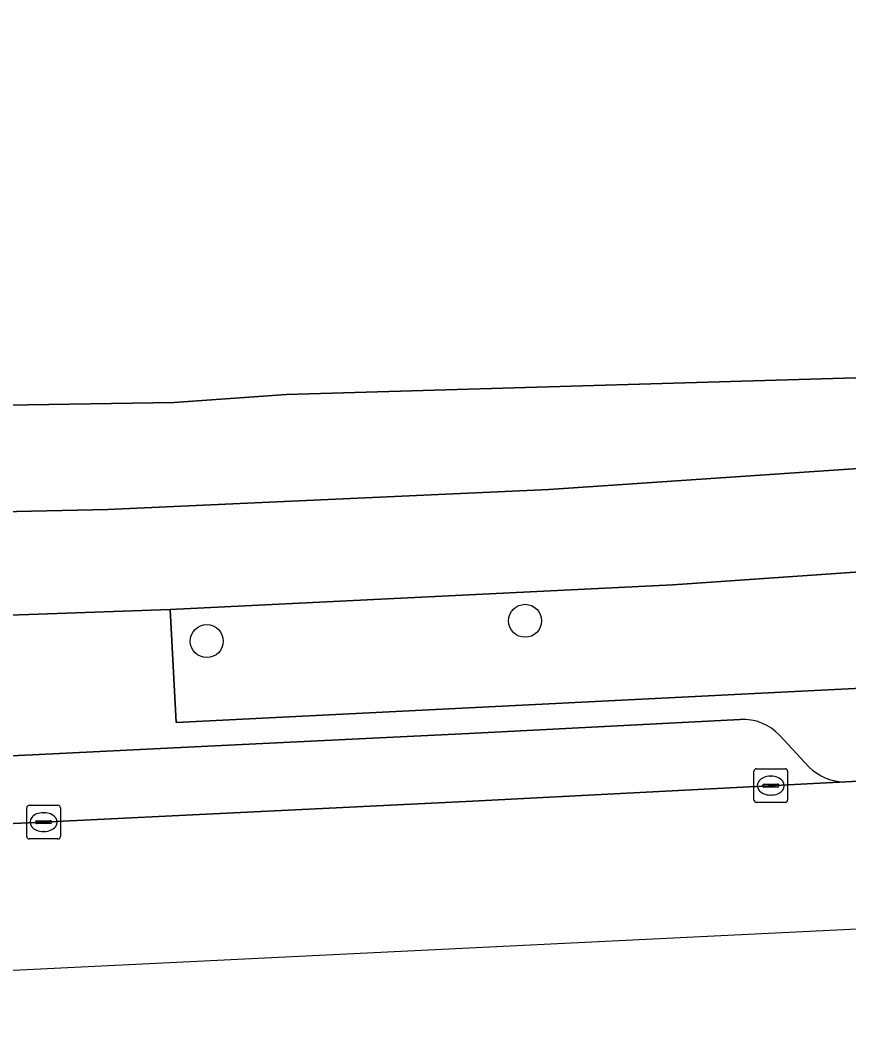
# Model space of a CAD drawing. Extents: x 160030 to 160839, y 385325 to 386450.
# Drawn here: x 160790.44 to 160815.03, y 385324.64 to 385354.6 of the extents above; entities that cross this region are included whole.
import ezdxf

# ---------------------------------------------------------------- set-up
doc = ezdxf.new("R2010")
doc.units = 0
for name, color, linetype in [('IMGEO_Berm_groen', 7, 'Continuous'), ('IMGEO_Boom', 7, 'Continuous'), ('IMGEO_Erf', 7, 'Continuous'), ('IMGEO_Fietspad_gesloten', 7, 'Continuous'), ('IMGEO_Kolk', 7, 'Continuous'), ('IMGEO_Parkeervlak_open', 7, 'Continuous'), ('IMGEO_Rijbaan_lokaal_gesloten', 7, 'Continuous'), ('IMGEO_Voetpad_open', 7, 'Continuous')]:
    doc.layers.add(name, color=color, linetype=linetype)

msp = doc.modelspace()

# ---------------------------------------------------------------- linework, layer by layer
at = {"layer": 'IMGEO_Berm_groen'}
msp.add_lwpolyline([(160819.895, 385338.51), (160819.806, 385338.507), (160818.197, 385338.445), (160809.803, 385337.866), (160794.894, 385337.127), (160795.066, 385333.778), (160818.159, 385334.935), (160820.074, 385335.045)], close=True, dxfattribs=at)
at = {"layer": 'IMGEO_Boom'}
for centre in [(160805.423, 385336.794), (160795.979, 385336.192)]:
    msp.add_circle(centre, 0.489, dxfattribs=at)
at = {"layer": 'IMGEO_Erf'}
msp.add_lwpolyline([(160689.944, 385353.705), (160690.02, 385353.684), (160690.096, 385353.665), (160706.87, 385349.675), (160716.52, 385348.053), (160736.06, 385345.098), (160745.489, 385344.203), (160765.401, 385343.108), (160775.15, 385342.953), (160795.007, 385343.265), (160798.343, 385343.507), (160817.935, 385344.075), (160817.935, 385344.588), (160818.498, 385344.64)], dxfattribs=at)
at = {"layer": 'IMGEO_Fietspad_gesloten'}
msp.add_lwpolyline([(160738.919, 385338.641), (160742.627, 385338.286), (160756.493, 385337.275), (160760.045, 385337.085), (160760.875, 385337.062), (160769.431, 385336.82), (160770.908, 385336.778), (160787.053, 385336.853), (160794.894, 385337.127), (160809.803, 385337.866), (160818.197, 385338.445), (160819.806, 385338.507), (160819.719, 385340.178), (160819.648, 385341.557), (160816.182, 385341.373), (160806.129, 385340.688), (160793.048, 385340.094), (160779.919, 385339.812), (160766.382, 385339.868), (160753.006, 385340.562)], dxfattribs=at)
at = {"layer": 'IMGEO_Kolk'}
for p, q in [((160812.211, 385331.481), (160812.211, 385332.333)), ((160812.286, 385332.407), (160813.138, 385332.407)), ((160813.212, 385332.333), (160813.212, 385331.481)), ((160812.513, 385331.95), (160812.911, 385331.95)), ((160812.699, 385332.187), (160812.724, 385332.187)), ((160812.47, 385331.901), (160812.47, 385331.913)), ((160812.908, 385331.864), (160812.51, 385331.864)), ((160812.722, 385331.627), (160812.697, 385331.627)), ((160812.954, 385331.913), (160812.954, 385331.901)), ((160790.712, 385331.325), (160791.564, 385331.325)), ((160813.138, 385331.407), (160812.286, 385331.407)), ((160790.637, 385330.399), (160790.637, 385331.251)), ((160791.125, 385331.105), (160791.15, 385331.105)), ((160791.638, 385331.251), (160791.638, 385330.399)), ((160790.896, 385330.819), (160790.896, 385330.831)), ((160791.334, 385330.782), (160790.936, 385330.782)), ((160790.939, 385330.868), (160791.337, 385330.868)), ((160791.38, 385330.831), (160791.38, 385330.819)), ((160791.148, 385330.545), (160791.123, 385330.545)), ((160791.564, 385330.325), (160790.712, 385330.325))]:
    msp.add_line(p, q, dxfattribs=at)
for points in [[(160812.211, 385331.481), (160812.211, 385332.333)], [(160812.286, 385332.407), (160813.138, 385332.407)], [(160813.212, 385332.333), (160813.212, 385331.481)], [(160790.712, 385331.325), (160791.564, 385331.325)], [(160813.138, 385331.407), (160812.286, 385331.407)], [(160790.637, 385330.399), (160790.637, 385331.251)], [(160791.638, 385331.251), (160791.638, 385330.399)], [(160791.564, 385330.325), (160790.712, 385330.325)]]:
    msp.add_lwpolyline(points, dxfattribs=at)
for centre, radius, start, end in [((160812.288, 385332.331), 0.0765, 91.552, 178.448), ((160812.288, 385332.331), 0.0765, 91.552, 178.448), ((160813.136, 385332.331), 0.0765, 1.552, 88.448), ((160813.136, 385332.331), 0.0765, 1.552, 88.448), ((160812.51, 385331.91), 0.0403, 85.8775, 175.7526), ((160812.915, 385331.912), 0.0386, 1.7309, 96.639), ((160812.507, 385331.9), 0.0366, 178.938, 274.7102), ((160812.911, 385331.907), 0.043, 264.8664, 352.4533), ((160790.714, 385331.249), 0.0765, 91.552, 178.448), ((160790.714, 385331.249), 0.0765, 91.552, 178.448), ((160791.562, 385331.249), 0.0765, 1.552, 88.448), ((160791.562, 385331.249), 0.0765, 1.552, 88.448), ((160812.288, 385331.483), 0.0765, 181.552, 268.448), ((160812.288, 385331.483), 0.0765, 181.552, 268.448), ((160813.136, 385331.483), 0.0765, 271.552, 358.448), ((160813.136, 385331.483), 0.0765, 271.552, 358.448), ((160790.936, 385330.828), 0.0403, 85.8775, 175.7526), ((160790.933, 385330.818), 0.0366, 178.938, 274.7102), ((160791.337, 385330.825), 0.043, 264.8664, 352.4533), ((160791.341, 385330.83), 0.0386, 1.7309, 96.639), ((160790.714, 385330.401), 0.0765, 181.552, 268.448), ((160790.714, 385330.401), 0.0765, 181.552, 268.448), ((160791.562, 385330.401), 0.0765, 271.552, 358.448), ((160791.562, 385330.401), 0.0765, 271.552, 358.448)]:
    msp.add_arc(centre, radius, start, end, dxfattribs=at)
for centre, major_axis, ratio, start_param, end_param in [((160812.698, 385331.907), (-0.387, 0.002), 0.722429, 4.712389, 7.853982), ((160812.723, 385331.907), (-0.39, 0.002), 0.717154, 1.570796, 4.712389), ((160791.124, 385330.825), (-0.387, 0.002), 0.722429, 4.712389, 7.853982), ((160791.149, 385330.825), (-0.39, 0.002), 0.717154, 1.570796, 4.712389)]:
    msp.add_ellipse(centre, major_axis=major_axis, ratio=ratio, start_param=start_param, end_param=end_param, dxfattribs=at)
at = {"layer": 'IMGEO_Parkeervlak_open'}
for points in [[(160811.806, 385333.871), (160803.758, 385333.456), (160795.604, 385333.055), (160790.811, 385332.82), (160787.154, 385332.657), (160777.083, 385332.209), (160771.025, 385331.881), (160769.663, 385331.807), (160764.619, 385331.534), (160760.87, 385331.339), (160760.089, 385331.298), (160755.63, 385331.066), (160750.816, 385331.23), (160745.893, 385331.873), (160742.814, 385332.629), (160742.42, 385332.735), (160741.745, 385332.917), (160738.725, 385333.626), (160737.058, 385334.018), (160727.673, 385336.603), (160718.226, 385339.097)], [(160713.421, 385338.288), (160727.15, 385334.664), (160736.562, 385332.071), (160741.253, 385330.969), (160742.313, 385330.683), (160745.523, 385329.896), (160750.651, 385329.226), (160755.648, 385329.055), (160764.726, 385329.528), (160777.182, 385330.203), (160790.905, 385330.813), (160803.859, 385331.45), (160814.938, 385332.019)], [(160813.841, 385332.466), (160812.983, 385333.392)]]:
    msp.add_lwpolyline(points, dxfattribs=at)
for centre, radius, start, end in [((160811.885, 385332.38), 1.493, 42.6648, 93.0459), ((160814.912, 385333.525), 1.506, 224.6724, 270.9882)]:
    msp.add_arc(centre, radius, start, end, dxfattribs=at)
at = {"layer": 'IMGEO_Rijbaan_lokaal_gesloten'}
for points in [[(160826.235, 385332.526), (160826.092, 385332.518), (160824.753, 385332.428), (160824.686, 385332.425), (160820.224, 385332.149), (160816.775, 385332.116), (160814.938, 385332.019), (160803.859, 385331.45), (160790.905, 385330.813), (160777.182, 385330.203), (160764.726, 385329.528), (160755.648, 385329.055), (160750.651, 385329.226), (160745.523, 385329.896), (160742.313, 385330.683), (160741.253, 385330.969), (160736.562, 385332.071)], [(160721.519, 385329.871), (160753.472, 385324.638), (160828.397, 385328.305)]]:
    msp.add_lwpolyline(points, dxfattribs=at)
at = {"layer": 'IMGEO_Voetpad_open'}
for points in [[(160825.825, 385344.396), (160817.935, 385344.075), (160798.343, 385343.507), (160795.007, 385343.265), (160775.15, 385342.953), (160765.401, 385343.108), (160745.489, 385344.203), (160736.06, 385345.098), (160716.52, 385348.053), (160706.87, 385349.675), (160690.096, 385353.665), (160690.02, 385353.684), (160689.944, 385353.705), (160683.877, 385354.603)], [(160753.006, 385340.562), (160766.382, 385339.868), (160779.919, 385339.812), (160793.048, 385340.094), (160806.129, 385340.688), (160816.182, 385341.373), (160819.648, 385341.557), (160821.16, 385341.638)], [(160718.226, 385339.097), (160727.673, 385336.603), (160737.058, 385334.018), (160738.725, 385333.626), (160741.745, 385332.917), (160742.42, 385332.735), (160742.814, 385332.629), (160745.893, 385331.873), (160750.816, 385331.23), (160755.63, 385331.066), (160760.089, 385331.298), (160760.87, 385331.339), (160764.619, 385331.534), (160769.663, 385331.807), (160771.025, 385331.881), (160777.083, 385332.209), (160787.154, 385332.657), (160790.811, 385332.82), (160795.604, 385333.055), (160803.758, 385333.456), (160811.806, 385333.871)], [(160814.938, 385332.019), (160816.775, 385332.116), (160820.224, 385332.149), (160820.074, 385335.045), (160818.159, 385334.935), (160795.066, 385333.778), (160794.894, 385337.127), (160787.053, 385336.853), (160787.135, 385333.434), (160771.008, 385332.613), (160769.629, 385332.549), (160769.431, 385336.82)], [(160812.983, 385333.392), (160813.841, 385332.466)]]:
    msp.add_lwpolyline(points, dxfattribs=at)
for centre, radius, start, end in [((160811.885, 385332.38), 1.493, 42.6648, 93.0459), ((160814.912, 385333.525), 1.506, 224.6724, 270.9882)]:
    msp.add_arc(centre, radius, start, end, dxfattribs=at)

doc.saveas('drawing.dxf')
